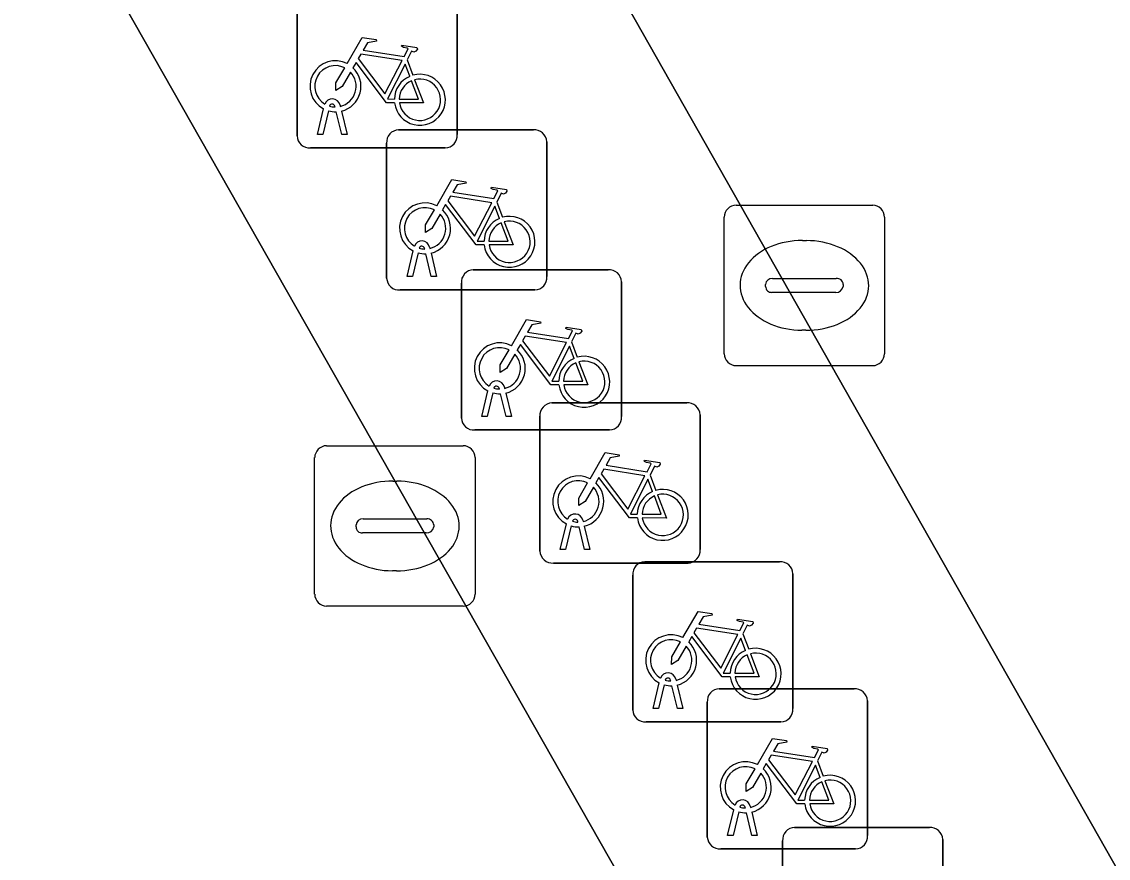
# Model space of a CAD drawing. Extents: x 161087 to 161926, y 382572 to 383873.
# Drawn here: x 161561.02 to 161567.79, y 383303.84 to 383309.06 of the extents above; entities that cross this region are included whole.
import ezdxf

# ---------------------------------------------------------------- set-up
doc = ezdxf.new("R2010")
doc.units = 0
for name, color, linetype in [('IMGEO_Berm_open', 7, 'Continuous'), ('IMGEO_Fietsenrek', 7, 'Continuous'), ('IMGEO_Fietspad_gesloten', 7, 'Continuous'), ('IMGEO_Kolk', 7, 'Continuous'), ('IMGEO_OVBaan_gesloten', 7, 'Continuous')]:
    doc.layers.add(name, color=color, linetype=linetype)

msp = doc.modelspace()

# ---------------------------------------------------------------- linework, layer by layer
at = {"layer": 'IMGEO_Berm_open'}
msp.add_lwpolyline([(161568.168, 383303.206), (161563.305, 383311.777), (161560.95, 383310.401), (161566.337, 383300.926), (161572.158, 383290.739), (161574.533, 383292.083)], close=True, dxfattribs=at)
at = {"layer": 'IMGEO_Fietsenrek'}
for p, q in [((161562.7325, 383308.3429), (161562.7325, 383309.1838)), ((161562.7325, 383309.1838), (161562.7325, 383308.3429)), ((161563.7315, 383309.1931), (161563.7315, 383308.3522)), ((161563.7315, 383308.3522), (161563.7315, 383309.1931)), ((161563.4192, 383308.8172), (161563.4555, 383308.722)), ((161562.8595, 383308.3523), (161562.8978, 383308.5123)), ((161562.9282, 383308.5001), (161562.8929, 383308.3523)), ((161562.9699, 383308.5239), (161562.9689, 383308.5282)), ((161563.011, 383308.3523), (161562.9771, 383308.494)), ((161563.0006, 383308.5354), (161563.0024, 383308.5275)), ((161563.0094, 383308.4983), (161563.0444, 383308.3523)), ((161562.8929, 383308.3523), (161562.8595, 383308.3523)), ((161563.0444, 383308.3523), (161563.011, 383308.3523)), ((161563.3659, 383308.3815), (161564.2068, 383308.3815)), ((161564.2068, 383308.3815), (161563.3659, 383308.3815)), ((161563.2915, 383307.4569), (161563.2915, 383308.2978)), ((161563.2915, 383308.2978), (161563.2915, 383307.4569)), ((161564.2905, 383308.3071), (161564.2905, 383307.4662)), ((161564.2905, 383307.4662), (161564.2905, 383308.3071)), ((161563.6571, 383308.2685), (161562.8162, 383308.2685)), ((161562.8162, 383308.2685), (161563.6571, 383308.2685)), ((161563.9782, 383307.9312), (161564.0145, 383307.836)), ((161563.4185, 383307.4663), (161563.4568, 383307.6263)), ((161563.4872, 383307.6141), (161563.4519, 383307.4663)), ((161563.5289, 383307.6379), (161563.5279, 383307.6422)), ((161563.57, 383307.4663), (161563.5361, 383307.608)), ((161563.5596, 383307.6494), (161563.5614, 383307.6415)), ((161563.5684, 383307.6123), (161563.6034, 383307.4663)), ((161563.4519, 383307.4663), (161563.4185, 383307.4663)), ((161563.6034, 383307.4663), (161563.57, 383307.4663)), ((161563.8319, 383307.5085), (161564.6728, 383307.5085)), ((161564.6728, 383307.5085), (161563.8319, 383307.5085)), ((161563.7575, 383306.5839), (161563.7575, 383307.4248)), ((161563.7575, 383307.4248), (161563.7575, 383306.5839)), ((161564.7565, 383307.4341), (161564.7565, 383306.5932)), ((161564.7565, 383306.5932), (161564.7565, 383307.4341)), ((161564.2161, 383307.3825), (161563.3752, 383307.3825)), ((161563.3752, 383307.3825), (161564.2161, 383307.3825)), ((161564.4442, 383307.0582), (161564.4805, 383306.963)), ((161563.8845, 383306.5933), (161563.9228, 383306.7533)), ((161563.9532, 383306.7411), (161563.9179, 383306.5933)), ((161563.9949, 383306.7649), (161563.9939, 383306.7692)), ((161564.036, 383306.5933), (161564.0021, 383306.735)), ((161564.0256, 383306.7764), (161564.0274, 383306.7685)), ((161564.0344, 383306.7393), (161564.0694, 383306.5933)), ((161564.3219, 383306.6785), (161565.1628, 383306.6785)), ((161565.1628, 383306.6785), (161564.3219, 383306.6785)), ((161563.9179, 383306.5933), (161563.8845, 383306.5933)), ((161564.0694, 383306.5933), (161564.036, 383306.5933)), ((161564.2475, 383305.7539), (161564.2475, 383306.5948)), ((161564.2475, 383306.5948), (161564.2475, 383305.7539)), ((161565.2465, 383306.6041), (161565.2465, 383305.7632)), ((161565.2465, 383305.7632), (161565.2465, 383306.6041)), ((161564.6821, 383306.5095), (161563.8412, 383306.5095)), ((161563.8412, 383306.5095), (161564.6821, 383306.5095)), ((161564.9342, 383306.2282), (161564.9705, 383306.133)), ((161564.3745, 383305.7633), (161564.4128, 383305.9233)), ((161564.4432, 383305.9111), (161564.4079, 383305.7633)), ((161564.4849, 383305.9349), (161564.4839, 383305.9392)), ((161564.526, 383305.7633), (161564.4921, 383305.905)), ((161564.5156, 383305.9464), (161564.5174, 383305.9385)), ((161564.5244, 383305.9093), (161564.5594, 383305.7633)), ((161564.4079, 383305.7633), (161564.3745, 383305.7633)), ((161564.5594, 383305.7633), (161564.526, 383305.7633)), ((161565.1721, 383305.6795), (161564.3312, 383305.6795)), ((161564.3312, 383305.6795), (161565.1721, 383305.6795)), ((161564.9009, 383305.6875), (161565.7418, 383305.6875)), ((161565.7418, 383305.6875), (161564.9009, 383305.6875)), ((161564.8265, 383304.7629), (161564.8265, 383305.6038)), ((161564.8265, 383305.6038), (161564.8265, 383304.7629)), ((161565.8255, 383305.6131), (161565.8255, 383304.7722)), ((161565.8255, 383304.7722), (161565.8255, 383305.6131)), ((161565.5132, 383305.2372), (161565.5495, 383305.142)), ((161565.0946, 383304.9554), (161565.0964, 383304.9475)), ((161564.9535, 383304.7723), (161564.9918, 383304.9323)), ((161565.0222, 383304.9201), (161564.9869, 383304.7723)), ((161565.0639, 383304.9439), (161565.0629, 383304.9482)), ((161565.105, 383304.7723), (161565.0711, 383304.914)), ((161565.1034, 383304.9183), (161565.1384, 383304.7723)), ((161565.3659, 383304.8955), (161566.2068, 383304.8955)), ((161566.2068, 383304.8955), (161565.3659, 383304.8955)), ((161566.2905, 383304.8211), (161566.2905, 383303.9802)), ((161566.2905, 383303.9802), (161566.2905, 383304.8211)), ((161564.9869, 383304.7723), (161564.9535, 383304.7723)), ((161565.1384, 383304.7723), (161565.105, 383304.7723)), ((161565.2915, 383303.9709), (161565.2915, 383304.8118)), ((161565.2915, 383304.8118), (161565.2915, 383303.9709)), ((161565.7511, 383304.6885), (161564.9102, 383304.6885)), ((161564.9102, 383304.6885), (161565.7511, 383304.6885)), ((161565.9782, 383304.4452), (161566.0145, 383304.35)), ((161565.4185, 383303.9803), (161565.4568, 383304.1403)), ((161565.5289, 383304.1519), (161565.5279, 383304.1562)), ((161565.5596, 383304.1634), (161565.5614, 383304.1555)), ((161565.4872, 383304.1281), (161565.4519, 383303.9803)), ((161565.57, 383303.9803), (161565.5361, 383304.122)), ((161565.5684, 383304.1263), (161565.6034, 383303.9803)), ((161565.8359, 383304.0305), (161566.6768, 383304.0305)), ((161566.6768, 383304.0305), (161565.8359, 383304.0305)), ((161565.4519, 383303.9803), (161565.4185, 383303.9803)), ((161565.6034, 383303.9803), (161565.57, 383303.9803)), ((161565.7615, 383303.1059), (161565.7615, 383303.9468)), ((161565.7615, 383303.9468), (161565.7615, 383303.1059)), ((161566.7605, 383303.9561), (161566.7605, 383303.1152)), ((161566.7605, 383303.1152), (161566.7605, 383303.9561)), ((161566.2161, 383303.8965), (161565.3752, 383303.8965)), ((161565.3752, 383303.8965), (161566.2161, 383303.8965))]:
    msp.add_line(p, q, dxfattribs=at)
for points in [[(161563.0451, 383308.7942), (161563.1398, 383308.9577), (161563.226, 383308.9439), (161563.2277, 383308.9352), (161563.1716, 383308.9243), (161563.1454, 383308.879), (161563.4006, 383308.8382)], [(161563.4006, 383308.8382), (161563.4256, 383308.887), (161563.4205, 383308.891), (161563.3973, 383308.8947), (161563.3846, 383308.9022), (161563.3836, 383308.9053), (161563.3858, 383308.9099), (161563.4806, 383308.8948), (161563.4829, 383308.8845), (161563.4735, 383308.8721), (161563.4611, 383308.8657), (161563.4466, 383308.8719), (161563.4192, 383308.8172)], [(161563.3877, 383308.813), (161563.1309, 383308.854), (161563.1142, 383308.8252), (161563.2812, 383308.6049), (161563.3877, 383308.813)], [(161563.0658, 383308.7417), (161563.0142, 383308.6525), (161562.9743, 383308.6265), (161562.9755, 383308.674), (161563.03, 383308.7682)], [(161563.3408, 383308.5495), (161563.2911, 383308.5496), (161563.1004, 383308.8013), (161563.0814, 383308.7685)], [(161563.4357, 383308.715), (161563.4064, 383308.7918), (161563.297, 383308.5737), (161563.3397, 383308.5736)], [(161563.3697, 383308.5735), (161563.4896, 383308.5733), (161563.4464, 383308.6869)], [(161563.4662, 383308.6938), (161563.5212, 383308.5492), (161563.3711, 383308.5495)], [(161563.6041, 383307.9082), (161563.6988, 383308.0717), (161563.785, 383308.0579), (161563.7867, 383308.0492), (161563.7306, 383308.0383), (161563.7044, 383307.993), (161563.9596, 383307.9522)], [(161563.9596, 383307.9522), (161563.9846, 383308.001), (161563.9795, 383308.005), (161563.9563, 383308.0087), (161563.9436, 383308.0162), (161563.9426, 383308.0193), (161563.9448, 383308.0239), (161564.0396, 383308.0088), (161564.0419, 383307.9985), (161564.0325, 383307.9861), (161564.0201, 383307.9797), (161564.0056, 383307.9859), (161563.9782, 383307.9312)], [(161563.9467, 383307.927), (161563.6899, 383307.968), (161563.6732, 383307.9392), (161563.8402, 383307.7189), (161563.9467, 383307.927)], [(161563.6248, 383307.8557), (161563.5732, 383307.7665), (161563.5333, 383307.7405), (161563.5345, 383307.788), (161563.589, 383307.8822)], [(161563.8998, 383307.6635), (161563.8501, 383307.6636), (161563.6594, 383307.9153), (161563.6404, 383307.8825)], [(161563.9947, 383307.829), (161563.9654, 383307.9058), (161563.856, 383307.6877), (161563.8987, 383307.6876)], [(161563.9287, 383307.6875), (161564.0486, 383307.6873), (161564.0054, 383307.8009)], [(161564.0252, 383307.8078), (161564.0802, 383307.6632), (161563.9301, 383307.6635)], [(161564.0701, 383307.0352), (161564.1648, 383307.1987), (161564.251, 383307.1849), (161564.2527, 383307.1762), (161564.1966, 383307.1653), (161564.1704, 383307.12), (161564.4256, 383307.0792)], [(161564.4256, 383307.0792), (161564.4506, 383307.128), (161564.4455, 383307.132), (161564.4223, 383307.1357), (161564.4096, 383307.1432), (161564.4086, 383307.1463), (161564.4108, 383307.1509), (161564.5056, 383307.1358), (161564.5079, 383307.1255), (161564.4985, 383307.1131), (161564.4861, 383307.1067), (161564.4716, 383307.1129), (161564.4442, 383307.0582)], [(161564.4127, 383307.054), (161564.1559, 383307.095), (161564.1392, 383307.0662), (161564.3062, 383306.8459), (161564.4127, 383307.054)], [(161564.0908, 383306.9827), (161564.0392, 383306.8935), (161563.9993, 383306.8675), (161564.0005, 383306.915), (161564.055, 383307.0092)], [(161564.3658, 383306.7905), (161564.3161, 383306.7906), (161564.1254, 383307.0423), (161564.1064, 383307.0095)], [(161564.4607, 383306.956), (161564.4314, 383307.0328), (161564.322, 383306.8147), (161564.3647, 383306.8146)], [(161564.3947, 383306.8145), (161564.5146, 383306.8143), (161564.4714, 383306.9279)], [(161564.4912, 383306.9348), (161564.5462, 383306.7902), (161564.3961, 383306.7905)], [(161564.5601, 383306.2052), (161564.6548, 383306.3687), (161564.741, 383306.3549), (161564.7427, 383306.3462), (161564.6866, 383306.3353), (161564.6604, 383306.29), (161564.9156, 383306.2492)], [(161564.9156, 383306.2492), (161564.9406, 383306.298), (161564.9355, 383306.302), (161564.9123, 383306.3057), (161564.8996, 383306.3132), (161564.8986, 383306.3163), (161564.9008, 383306.3209), (161564.9956, 383306.3058), (161564.9979, 383306.2955), (161564.9885, 383306.2831), (161564.9761, 383306.2767), (161564.9616, 383306.2829), (161564.9342, 383306.2282)], [(161564.9027, 383306.224), (161564.6459, 383306.265), (161564.6292, 383306.2362), (161564.7962, 383306.0159), (161564.9027, 383306.224)], [(161564.5808, 383306.1527), (161564.5292, 383306.0635), (161564.4893, 383306.0375), (161564.4905, 383306.085), (161564.545, 383306.1792)], [(161564.8558, 383305.9605), (161564.8061, 383305.9606), (161564.6154, 383306.2123), (161564.5964, 383306.1795)], [(161564.9507, 383306.126), (161564.9214, 383306.2028), (161564.812, 383305.9847), (161564.8547, 383305.9846)], [(161564.9812, 383306.1048), (161565.0362, 383305.9602), (161564.8861, 383305.9605)], [(161564.8847, 383305.9845), (161565.0046, 383305.9843), (161564.9614, 383306.0979)], [(161565.1391, 383305.2142), (161565.2338, 383305.3777), (161565.32, 383305.3639), (161565.3217, 383305.3552), (161565.2656, 383305.3443), (161565.2394, 383305.299), (161565.4946, 383305.2582)], [(161565.4946, 383305.2582), (161565.5196, 383305.307), (161565.5145, 383305.311), (161565.4913, 383305.3147), (161565.4786, 383305.3222), (161565.4776, 383305.3253), (161565.4798, 383305.3299), (161565.5746, 383305.3148), (161565.5769, 383305.3045), (161565.5675, 383305.2921), (161565.5551, 383305.2857), (161565.5406, 383305.2919), (161565.5132, 383305.2372)], [(161565.4817, 383305.233), (161565.2249, 383305.274), (161565.2082, 383305.2452), (161565.3752, 383305.0249), (161565.4817, 383305.233)], [(161565.1598, 383305.1617), (161565.1082, 383305.0725), (161565.0683, 383305.0465), (161565.0695, 383305.094), (161565.124, 383305.1882)], [(161565.4348, 383304.9695), (161565.3851, 383304.9696), (161565.1944, 383305.2213), (161565.1754, 383305.1885)], [(161565.5297, 383305.135), (161565.5004, 383305.2118), (161565.391, 383304.9937), (161565.4337, 383304.9936)], [(161565.4637, 383304.9935), (161565.5836, 383304.9933), (161565.5404, 383305.1069)], [(161565.5602, 383305.1138), (161565.6152, 383304.9692), (161565.4651, 383304.9695)], [(161565.6041, 383304.4222), (161565.6988, 383304.5857), (161565.785, 383304.5719), (161565.7867, 383304.5632), (161565.7306, 383304.5523), (161565.7044, 383304.507), (161565.9596, 383304.4662)], [(161565.9467, 383304.441), (161565.6899, 383304.482), (161565.6732, 383304.4532), (161565.8402, 383304.2329), (161565.9467, 383304.441)], [(161565.9596, 383304.4662), (161565.9846, 383304.515), (161565.9795, 383304.519), (161565.9563, 383304.5227), (161565.9436, 383304.5302), (161565.9426, 383304.5333), (161565.9448, 383304.5379), (161566.0396, 383304.5228), (161566.0419, 383304.5125), (161566.0325, 383304.5001), (161566.0201, 383304.4937), (161566.0056, 383304.4999), (161565.9782, 383304.4452)], [(161565.8998, 383304.1775), (161565.8501, 383304.1776), (161565.6594, 383304.4293), (161565.6404, 383304.3965)], [(161565.9947, 383304.343), (161565.9654, 383304.4198), (161565.856, 383304.2017), (161565.8987, 383304.2016)], [(161565.6248, 383304.3697), (161565.5732, 383304.2805), (161565.5333, 383304.2545), (161565.5345, 383304.302), (161565.589, 383304.3962)], [(161565.9287, 383304.2015), (161566.0486, 383304.2013), (161566.0054, 383304.3149)], [(161566.0252, 383304.3218), (161566.0802, 383304.1772), (161565.9301, 383304.1775)]]:
    msp.add_lwpolyline(points, dxfattribs=at)
for centre, radius, start, end in [((161562.9721, 383308.6529), 0.159, 62.67661, 242.13685), ((161562.9721, 383308.6529), 0.129, 63.31916, 238.90302), ((161562.9721, 383308.6529), 0.159, 283.5766, 46.60424), ((161562.9721, 383308.6529), 0.129, 283.60429, 43.43025), ((161563.4987, 383308.5689), 0.159, 113.3408, 178.32165), ((161563.4987, 383308.5689), 0.159, 187.0065, 105.77075), ((161563.4987, 383308.5689), 0.129, 113.92302, 177.95563), ((161563.4987, 383308.5689), 0.129, 188.67146, 104.58832), ((161562.9519, 383308.5243), 0.0499, 12.8025, 158.69338), ((161562.9721, 383308.6529), 0.159, 253.99666, 271.78671), ((161562.9519, 383308.5243), 0.0174, 12.8025, 163.45023), ((161562.9721, 383308.6529), 0.129, 253.41502, 269.02044), ((161562.8104, 383308.3462), 0.0779, 182.4484, 274.28452), ((161562.8104, 383308.3462), 0.0779, 182.4484, 274.28452), ((161563.3692, 383308.3036), 0.0779, 92.4484, 184.28452), ((161563.3692, 383308.3036), 0.0779, 92.4484, 184.28452), ((161563.6538, 383308.3464), 0.0779, 272.4484, 4.28452), ((161563.6538, 383308.3464), 0.0779, 272.4484, 4.28452), ((161564.2126, 383308.3038), 0.0779, 2.4484, 94.28452), ((161564.2126, 383308.3038), 0.0779, 2.4484, 94.28452), ((161563.5311, 383307.7669), 0.159, 62.67661, 242.13685), ((161563.5311, 383307.7669), 0.129, 63.31916, 238.90302), ((161563.5311, 383307.7669), 0.159, 283.5766, 46.60424), ((161563.5311, 383307.7669), 0.129, 283.60429, 43.43025), ((161564.0577, 383307.6829), 0.159, 113.3408, 178.32165), ((161564.0577, 383307.6829), 0.159, 187.0065, 105.77075), ((161564.0577, 383307.6829), 0.129, 113.92302, 177.95563), ((161564.0577, 383307.6829), 0.129, 188.67146, 104.58832), ((161563.5109, 383307.6383), 0.0499, 12.8025, 158.69338), ((161563.5311, 383307.7669), 0.159, 253.99666, 271.78671), ((161563.5109, 383307.6383), 0.0174, 12.8025, 163.45023), ((161563.5311, 383307.7669), 0.129, 253.41502, 269.02044), ((161563.8352, 383307.4306), 0.0779, 92.4484, 184.28452), ((161563.8352, 383307.4306), 0.0779, 92.4484, 184.28452), ((161564.2128, 383307.4604), 0.0779, 272.4484, 4.28452), ((161564.2128, 383307.4604), 0.0779, 272.4484, 4.28452), ((161564.6786, 383307.4308), 0.0779, 2.4484, 94.28452), ((161564.6786, 383307.4308), 0.0779, 2.4484, 94.28452), ((161563.3694, 383307.4602), 0.0779, 182.4484, 274.28452), ((161563.3694, 383307.4602), 0.0779, 182.4484, 274.28452), ((161563.9971, 383306.8939), 0.159, 62.67661, 242.13685), ((161563.9971, 383306.8939), 0.129, 63.31916, 238.90302), ((161563.9971, 383306.8939), 0.159, 283.5766, 46.60424), ((161563.9971, 383306.8939), 0.129, 283.60429, 43.43025), ((161564.5237, 383306.8099), 0.159, 113.3408, 178.32165), ((161564.5237, 383306.8099), 0.159, 187.0065, 105.77075), ((161564.5237, 383306.8099), 0.129, 113.92302, 177.95563), ((161564.5237, 383306.8099), 0.129, 188.67146, 104.58832), ((161563.9769, 383306.7653), 0.0499, 12.8025, 158.69338), ((161563.9769, 383306.7653), 0.0174, 12.8025, 163.45023), ((161563.9971, 383306.8939), 0.159, 253.99666, 271.78671), ((161563.9971, 383306.8939), 0.129, 253.41502, 269.02044), ((161564.3252, 383306.6006), 0.0779, 92.4484, 184.28452), ((161564.3252, 383306.6006), 0.0779, 92.4484, 184.28452), ((161565.1686, 383306.6008), 0.0779, 2.4484, 94.28452), ((161565.1686, 383306.6008), 0.0779, 2.4484, 94.28452), ((161563.8354, 383306.5872), 0.0779, 182.4484, 274.28452), ((161563.8354, 383306.5872), 0.0779, 182.4484, 274.28452), ((161564.6788, 383306.5874), 0.0779, 272.4484, 4.28452), ((161564.6788, 383306.5874), 0.0779, 272.4484, 4.28452), ((161564.4871, 383306.0639), 0.159, 62.67661, 242.13685), ((161564.4871, 383306.0639), 0.129, 63.31916, 238.90302), ((161564.4871, 383306.0639), 0.159, 283.5766, 46.60424), ((161564.4871, 383306.0639), 0.129, 283.60429, 43.43025), ((161565.0137, 383305.9799), 0.159, 113.3408, 178.32165), ((161565.0137, 383305.9799), 0.159, 187.0065, 105.77075), ((161565.0137, 383305.9799), 0.129, 188.67146, 104.58832), ((161565.0137, 383305.9799), 0.129, 113.92302, 177.95563), ((161564.4669, 383305.9353), 0.0499, 12.8025, 158.69338), ((161564.4871, 383306.0639), 0.159, 253.99666, 271.78671), ((161564.4669, 383305.9353), 0.0174, 12.8025, 163.45023), ((161564.4871, 383306.0639), 0.129, 253.41502, 269.02044), ((161564.3254, 383305.7572), 0.0779, 182.4484, 274.28452), ((161564.3254, 383305.7572), 0.0779, 182.4484, 274.28452), ((161565.1688, 383305.7574), 0.0779, 272.4484, 4.28452), ((161565.1688, 383305.7574), 0.0779, 272.4484, 4.28452), ((161564.9042, 383305.6096), 0.0779, 92.4484, 184.28452), ((161564.9042, 383305.6096), 0.0779, 92.4484, 184.28452), ((161565.7476, 383305.6098), 0.0779, 2.4484, 94.28452), ((161565.7476, 383305.6098), 0.0779, 2.4484, 94.28452), ((161565.0661, 383305.0729), 0.159, 62.67661, 242.13685), ((161565.0661, 383305.0729), 0.129, 63.31916, 238.90302), ((161565.0661, 383305.0729), 0.129, 283.60429, 43.43025), ((161565.0661, 383305.0729), 0.159, 283.5766, 46.60424), ((161565.5927, 383304.9889), 0.159, 113.3408, 178.32165), ((161565.5927, 383304.9889), 0.159, 187.0065, 105.77075), ((161565.5927, 383304.9889), 0.129, 113.92302, 177.95563), ((161565.5927, 383304.9889), 0.129, 188.67146, 104.58832), ((161565.0459, 383304.9443), 0.0499, 12.8025, 158.69338), ((161565.0459, 383304.9443), 0.0174, 12.8025, 163.45023), ((161565.0661, 383305.0729), 0.159, 253.99666, 271.78671), ((161565.0661, 383305.0729), 0.129, 253.41502, 269.02044), ((161565.3692, 383304.8176), 0.0779, 92.4484, 184.28452), ((161565.3692, 383304.8176), 0.0779, 92.4484, 184.28452), ((161566.2126, 383304.8178), 0.0779, 2.4484, 94.28452), ((161566.2126, 383304.8178), 0.0779, 2.4484, 94.28452), ((161564.9044, 383304.7662), 0.0779, 182.4484, 274.28452), ((161564.9044, 383304.7662), 0.0779, 182.4484, 274.28452), ((161565.7478, 383304.7664), 0.0779, 272.4484, 4.28452), ((161565.7478, 383304.7664), 0.0779, 272.4484, 4.28452), ((161565.5311, 383304.2809), 0.159, 62.67661, 242.13685), ((161565.5311, 383304.2809), 0.129, 63.31916, 238.90302), ((161565.5311, 383304.2809), 0.129, 283.60429, 43.43025), ((161565.5311, 383304.2809), 0.159, 283.5766, 46.60424), ((161566.0577, 383304.1969), 0.159, 113.3408, 178.32165), ((161566.0577, 383304.1969), 0.159, 187.0065, 105.77075), ((161566.0577, 383304.1969), 0.129, 113.92302, 177.95563), ((161566.0577, 383304.1969), 0.129, 188.67146, 104.58832), ((161565.5109, 383304.1523), 0.0499, 12.8025, 158.69338), ((161565.5109, 383304.1523), 0.0174, 12.8025, 163.45023), ((161565.5311, 383304.2809), 0.129, 253.41502, 269.02044), ((161565.5311, 383304.2809), 0.159, 253.99666, 271.78671), ((161565.8392, 383303.9526), 0.0779, 92.4484, 184.28452), ((161565.8392, 383303.9526), 0.0779, 92.4484, 184.28452), ((161566.6826, 383303.9528), 0.0779, 2.4484, 94.28452), ((161566.6826, 383303.9528), 0.0779, 2.4484, 94.28452), ((161565.3694, 383303.9742), 0.0779, 182.4484, 274.28452), ((161565.3694, 383303.9742), 0.0779, 182.4484, 274.28452), ((161566.2128, 383303.9744), 0.0779, 272.4484, 4.28452), ((161566.2128, 383303.9744), 0.0779, 272.4484, 4.28452)]:
    msp.add_arc(centre, radius, start, end, dxfattribs=at)
at = {"layer": 'IMGEO_Fietspad_gesloten'}
msp.add_lwpolyline([(161599.746, 383242.515), (161599.208, 383243.364), (161598.716, 383244.231), (161598.509, 383244.601), (161597.748, 383245.957), (161572.158, 383290.739), (161566.337, 383300.926), (161560.95, 383310.401)], dxfattribs=at)
at = {"layer": 'IMGEO_Kolk'}
for p, q in [((161565.4709, 383307.9115), (161566.3231, 383307.9115)), ((161565.3965, 383306.9849), (161565.3965, 383307.8371)), ((161566.3975, 383307.8371), (161566.3975, 383306.9849)), ((161565.8845, 383307.6907), (161565.9095, 383307.6907)), ((161565.6549, 383307.4049), (161565.6549, 383307.4171)), ((161565.698, 383307.4543), (161566.0959, 383307.4543)), ((161566.139, 383307.4171), (161566.139, 383307.4049)), ((161566.0925, 383307.3677), (161565.6946, 383307.3677)), ((161565.9065, 383307.1313), (161565.8816, 383307.1313)), ((161566.3231, 383306.9105), (161565.4709, 383306.9105)), ((161562.9169, 383306.4115), (161563.7691, 383306.4115)), ((161562.8425, 383305.4849), (161562.8425, 383306.3371)), ((161563.8435, 383306.3371), (161563.8435, 383305.4849)), ((161563.3305, 383306.1907), (161563.3555, 383306.1907)), ((161563.1009, 383305.9049), (161563.1009, 383305.9171)), ((161563.144, 383305.9543), (161563.5419, 383305.9543)), ((161563.585, 383305.9171), (161563.585, 383305.9049)), ((161563.5385, 383305.8677), (161563.1406, 383305.8677)), ((161563.3525, 383305.6313), (161563.3276, 383305.6313)), ((161563.7691, 383305.4105), (161562.9169, 383305.4105))]:
    msp.add_line(p, q, dxfattribs=at)
for points in [[(161565.4709, 383307.9115), (161566.3231, 383307.9115)], [(161565.3965, 383306.9849), (161565.3965, 383307.8371)], [(161566.3975, 383307.8371), (161566.3975, 383306.9849)], [(161566.3231, 383306.9105), (161565.4709, 383306.9105)], [(161562.9169, 383306.4115), (161563.7691, 383306.4115)], [(161562.8425, 383305.4849), (161562.8425, 383306.3371)], [(161563.8435, 383306.3371), (161563.8435, 383305.4849)], [(161563.7691, 383305.4105), (161562.9169, 383305.4105)]]:
    msp.add_lwpolyline(points, dxfattribs=at)
for centre, radius, start, end in [((161565.473, 383307.835), 0.0765, 91.55205, 178.44795), ((161565.473, 383307.835), 0.0765, 91.55205, 178.44795), ((161566.321, 383307.835), 0.0765, 1.55205, 88.44795), ((161566.321, 383307.835), 0.0765, 1.55205, 88.44795), ((161565.6951, 383307.4141), 0.0403, 85.87752, 175.75265), ((161565.6916, 383307.4042), 0.0366, 178.93798, 274.71019), ((161566.0964, 383307.4105), 0.043, 264.86636, 352.45326), ((161566.1004, 383307.4159), 0.0386, 1.73085, 96.63898), ((161565.473, 383306.987), 0.0765, 181.55205, 268.44795), ((161565.473, 383306.987), 0.0765, 181.55205, 268.44795), ((161566.321, 383306.987), 0.0765, 271.55205, 358.44795), ((161566.321, 383306.987), 0.0765, 271.55205, 358.44795), ((161562.919, 383306.335), 0.0765, 91.55205, 178.44795), ((161562.919, 383306.335), 0.0765, 91.55205, 178.44795), ((161563.767, 383306.335), 0.0765, 1.55205, 88.44795), ((161563.767, 383306.335), 0.0765, 1.55205, 88.44795), ((161563.1411, 383305.9141), 0.0403, 85.87752, 175.75265), ((161563.1376, 383305.9042), 0.0366, 178.93798, 274.71019), ((161563.5424, 383305.9105), 0.043, 264.86636, 352.45326), ((161563.5464, 383305.9159), 0.0386, 1.73085, 96.63898), ((161562.919, 383305.487), 0.0765, 181.55205, 268.44795), ((161562.919, 383305.487), 0.0765, 181.55205, 268.44795), ((161563.767, 383305.487), 0.0765, 271.55205, 358.44795), ((161563.767, 383305.487), 0.0765, 271.55205, 358.44795)]:
    msp.add_arc(centre, radius, start, end, dxfattribs=at)
for centre, major_axis, ratio, start_param, end_param in [((161565.883, 383307.411), (-0.3872, 0.002), 0.722429, 4.712389, 7.853982), ((161565.908, 383307.411), (-0.3901, 0.002), 0.717154, 1.570796, 4.712389), ((161563.329, 383305.911), (-0.3872, 0.002), 0.722429, 4.712389, 7.853982), ((161563.354, 383305.911), (-0.3901, 0.002), 0.717154, 1.570796, 4.712389)]:
    msp.add_ellipse(centre, major_axis=major_axis, ratio=ratio, start_param=start_param, end_param=end_param, dxfattribs=at)
at = {"layer": 'IMGEO_OVBaan_gesloten'}
msp.add_lwpolyline([(161539.097, 383360.976), (161536.289, 383359.434), (161545.297, 383343.516), (161548.195, 383338.408), (161557.551, 383321.918), (161563.305, 383311.777), (161568.168, 383303.206), (161570.954, 383304.79)], close=True, dxfattribs=at)

doc.saveas('drawing.dxf')
